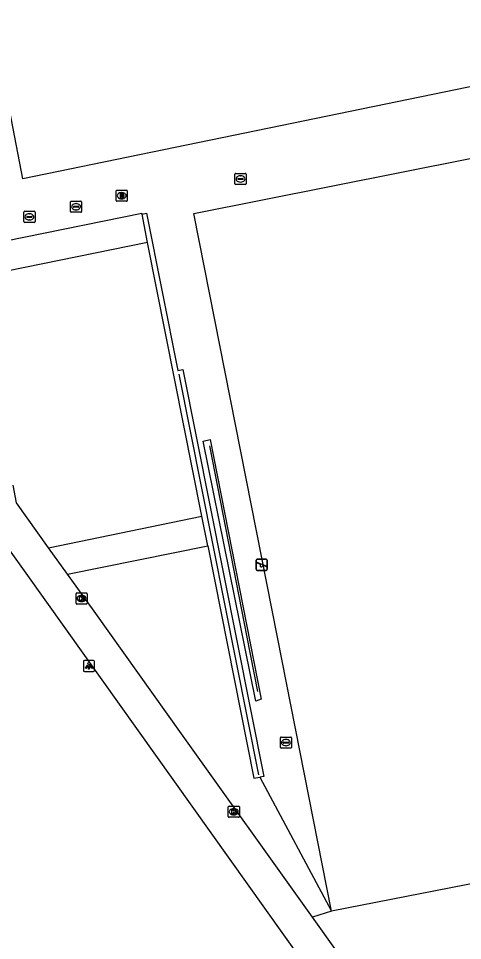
# Model space of a CAD drawing. Extents: x 160203 to 161526, y 379529 to 381797.
# Drawn here: x 161003.7 to 161043.5, y 380222.8 to 380305.5 of the extents above; entities that cross this region are included whole.
import ezdxf

# ---------------------------------------------------------------- set-up
doc = ezdxf.new("R2010")
doc.units = 0
for name, color, linetype in [('IMGEO_Drainageput', 7, 'Continuous'), ('IMGEO_Groenvoorziening', 7, 'Continuous'), ('IMGEO_Hek', 7, 'Continuous'), ('IMGEO_Kolk', 7, 'Continuous'), ('IMGEO_Lichtpunt', 7, 'Continuous'), ('IMGEO_Speelvoorziening', 7, 'Continuous'), ('IMGEO_Voetpad_gesloten', 7, 'Continuous'), ('IMGEO_Voetpad_open', 7, 'Continuous'), ('IMGEO_Waterleidingput', 7, 'Continuous')]:
    doc.layers.add(name, color=color, linetype=linetype)

msp = doc.modelspace()

# ---------------------------------------------------------------- linework, layer by layer
at = {"layer": 'IMGEO_Drainageput'}
for p, q in [((161012.438, 380289.158), (161012.438, 380290.01)), ((161012.513, 380290.084), (161013.365, 380290.084)), ((161012.926, 380289.864), (161012.951, 380289.864)), ((161013.439, 380290.01), (161013.439, 380289.158)), ((161013.365, 380289.084), (161012.513, 380289.084)), ((161012.949, 380289.304), (161012.924, 380289.304))]:
    msp.add_line(p, q, dxfattribs=at)
for points in [[(161012.438, 380289.158), (161012.438, 380290.01)], [(161012.513, 380290.084), (161013.365, 380290.084)], [(161012.787, 380289.784), (161012.787, 380289.384), (161012.971, 380289.384)], [(161012.971, 380289.784), (161012.787, 380289.784)], [(161012.911, 380289.694), (161012.911, 380289.475), (161012.941, 380289.475)], [(161012.942, 380289.694), (161012.911, 380289.694)], [(161013.439, 380290.01), (161013.439, 380289.158)], [(161013.365, 380289.084), (161012.513, 380289.084)]]:
    msp.add_lwpolyline(points, dxfattribs=at)
for centre, radius, start, end in [((161012.515, 380290.008), 0.0765, 91.55205, 178.44795), ((161012.515, 380290.008), 0.0765, 91.55205, 178.44795), ((161012.946, 380289.561), 0.0868, 266.52432, 336.85678), ((161012.942, 380289.603), 0.0903, 22.38553, 90.24205), ((161012.973, 380289.597), 0.187, 28.29565, 90.74443), ((161012.972, 380289.576), 0.192, 269.73394, 330.79539), ((161012.733, 380289.581), 0.298, 349.64434, 10.95843), ((161012.839, 380289.582), 0.316, 341.57949, 19.16698), ((161013.363, 380290.008), 0.0765, 1.55205, 88.44795), ((161013.363, 380290.008), 0.0765, 1.55205, 88.44795), ((161012.515, 380289.16), 0.0765, 181.55205, 268.44795), ((161012.515, 380289.16), 0.0765, 181.55205, 268.44795), ((161013.363, 380289.16), 0.0765, 271.55205, 358.44795), ((161013.363, 380289.16), 0.0765, 271.55205, 358.44795)]:
    msp.add_arc(centre, radius, start, end, dxfattribs=at)
for centre, major_axis, ratio, start_param, end_param in [((161012.925, 380289.584), (-0.387, 0.002), 0.722429, 4.712389, 7.853982), ((161012.95, 380289.584), (-0.39, 0.002), 0.717154, 1.570796, 4.712389)]:
    msp.add_ellipse(centre, major_axis=major_axis, ratio=ratio, start_param=start_param, end_param=end_param, dxfattribs=at)
at = {"layer": 'IMGEO_Groenvoorziening'}
for points in [[(161104.77, 380311.847), (161004.072, 380291.11), (160991.612, 380355.796), (161085.984, 380375.238)], [(161031.755, 380225.462), (161026.902, 380250), (161019.392, 380287.978), (161106.057, 380305.223)], [(161025.325, 380237.468), (161031.755, 380225.462)], [(161054.535, 380229.911), (161031.755, 380225.462)], [(161031.755, 380225.462), (161030.034, 380224.917)]]:
    msp.add_lwpolyline(points, dxfattribs=at)
at = {"layer": 'IMGEO_Hek'}
for points in [[(161018.067, 380273.587), (161025.212, 380237.68)], [(161020.808, 380267.162), (161024.17, 380250), (161025.123, 380245.135)]]:
    msp.add_lwpolyline(points, dxfattribs=at)
at = {"layer": 'IMGEO_Kolk'}
for p, q in [((161008.843, 380253.056), (161008.843, 380253.908)), ((161008.918, 380253.982), (161009.77, 380253.982)), ((161009.844, 380253.908), (161009.844, 380253.056)), ((161009.77, 380252.982), (161008.918, 380252.982)), ((161009.354, 380253.202), (161009.329, 380253.202)), ((161009.331, 380253.762), (161009.356, 380253.762)), ((161022.486, 380233.942), (161022.486, 380234.794)), ((161022.561, 380234.868), (161023.413, 380234.868)), ((161023.487, 380234.794), (161023.487, 380233.942)), ((161022.997, 380234.088), (161022.972, 380234.088)), ((161022.974, 380234.648), (161022.999, 380234.648)), ((161023.413, 380233.868), (161022.561, 380233.868))]:
    msp.add_line(p, q, dxfattribs=at)
for points in [[(161008.843, 380253.056), (161008.843, 380253.908)], [(161008.918, 380253.982), (161009.77, 380253.982)], [(161009.844, 380253.908), (161009.844, 380253.056)], [(161009.77, 380252.982), (161008.918, 380252.982)], [(161009.164, 380253.682), (161009.287, 380253.682), (161009.287, 380253.531), (161009.417, 380253.682), (161009.581, 380253.682), (161009.435, 380253.531), (161009.588, 380253.282), (161009.436, 380253.282), (161009.351, 380253.446), (161009.287, 380253.379), (161009.287, 380253.282), (161009.164, 380253.282), (161009.164, 380253.682)], [(161022.486, 380233.942), (161022.486, 380234.794)], [(161022.561, 380234.868), (161023.413, 380234.868)], [(161023.487, 380234.794), (161023.487, 380233.942)], [(161022.807, 380234.568), (161022.93, 380234.568), (161022.93, 380234.417), (161023.06, 380234.568), (161023.224, 380234.568), (161023.078, 380234.417), (161023.231, 380234.168), (161023.079, 380234.168), (161022.994, 380234.332), (161022.93, 380234.265), (161022.93, 380234.168), (161022.807, 380234.168), (161022.807, 380234.568)], [(161023.413, 380233.868), (161022.561, 380233.868)]]:
    msp.add_lwpolyline(points, dxfattribs=at)
for centre, start, end in [((161008.92, 380253.906), 91.55205, 178.44795), ((161008.92, 380253.906), 91.55205, 178.44795), ((161009.768, 380253.906), 1.55205, 88.44795), ((161009.768, 380253.906), 1.55205, 88.44795), ((161008.92, 380253.058), 181.55205, 268.44795), ((161008.92, 380253.058), 181.55205, 268.44795), ((161009.768, 380253.058), 271.55205, 358.44795), ((161009.768, 380253.058), 271.55205, 358.44795), ((161022.563, 380234.792), 91.55205, 178.44795), ((161022.563, 380234.792), 91.55205, 178.44795), ((161023.411, 380234.792), 1.55205, 88.44795), ((161023.411, 380234.792), 1.55205, 88.44795), ((161022.563, 380233.944), 181.55205, 268.44795), ((161022.563, 380233.944), 181.55205, 268.44795), ((161023.411, 380233.944), 271.55205, 358.44795), ((161023.411, 380233.944), 271.55205, 358.44795)]:
    msp.add_arc(centre, 0.0765, start, end, dxfattribs=at)
for centre, major_axis, ratio, start_param, end_param in [((161009.33, 380253.482), (-0.387, 0.002), 0.722429, 4.712389, 7.853982), ((161009.355, 380253.482), (-0.39, 0.002), 0.717154, 1.570796, 4.712389), ((161022.973, 380234.368), (-0.387, 0.002), 0.722429, 4.712389, 7.853982), ((161022.998, 380234.368), (-0.39, 0.002), 0.717154, 1.570796, 4.712389)]:
    msp.add_ellipse(centre, major_axis=major_axis, ratio=ratio, start_param=start_param, end_param=end_param, dxfattribs=at)
at = {"layer": 'IMGEO_Lichtpunt'}
for p, q in [((161009.497, 380247.839), (161009.497, 380247.032)), ((161009.497, 380247.839), (161009.497, 380247.032)), ((161010.399, 380247.934), (161009.591, 380247.934)), ((161010.399, 380247.934), (161009.591, 380247.934)), ((161010.493, 380247.032), (161010.493, 380247.839)), ((161010.493, 380247.032), (161010.493, 380247.839)), ((161009.591, 380246.938), (161010.399, 380246.938)), ((161009.591, 380246.938), (161010.399, 380246.938))]:
    msp.add_line(p, q, dxfattribs=at)
for points in [[(161009.871, 380247.503), (161009.91, 380247.475), (161009.722, 380247.213), (161009.684, 380247.24), (161009.871, 380247.503)], [(161009.973, 380247.455), (161010.02, 380247.455), (161010.02, 380247.133), (161009.973, 380247.133), (161009.973, 380247.455)], [(161010.083, 380247.475), (161010.121, 380247.502), (161010.308, 380247.24), (161010.269, 380247.212), (161010.083, 380247.475)]]:
    msp.add_lwpolyline(points, dxfattribs=at)
msp.add_circle((161009.996, 380247.637), 0.0994, dxfattribs=at)
for centre, start, end in [((161009.591, 380247.839), 90, 180), ((161009.591, 380247.839), 90, 180), ((161010.399, 380247.839), 0, 90), ((161010.399, 380247.839), 0, 90), ((161009.591, 380247.032), 180, 270), ((161009.591, 380247.032), 180, 270), ((161010.399, 380247.032), 270, 0), ((161010.399, 380247.032), 270, 360)]:
    msp.add_arc(centre, 0.0946, start, end, dxfattribs=at)
at = {"layer": 'IMGEO_Speelvoorziening'}
for p, q in [((161024.996, 380256.104), (161024.996, 380256.904)), ((161024.996, 380256.904), (161024.996, 380256.104)), ((161025.379, 380256.532), (161025.04, 380256.669)), ((161025.065, 380256.729), (161025.941, 380256.376)), ((161025.096, 380257.004), (161025.886, 380257.004)), ((161025.886, 380257.004), (161025.096, 380257.004)), ((161025.917, 380256.316), (161025.577, 380256.453)), ((161025.986, 380256.904), (161025.986, 380256.104)), ((161025.986, 380256.104), (161025.986, 380256.904)), ((161025.886, 380256.004), (161025.096, 380256.004)), ((161025.096, 380256.004), (161025.886, 380256.004))]:
    msp.add_line(p, q, dxfattribs=at)
for centre, radius, start, end in [((161025.096, 380256.904), 0.1, 90, 180), ((161025.096, 380256.904), 0.1, 90, 180), ((161025.053, 380256.699), 0.0327, 68.07798, 248.07798), ((161025.458, 380256.442), 0.12, 130.99278, 5.16318), ((161025.886, 380256.904), 0.1, 0, 90), ((161025.886, 380256.904), 0.1, 360, 90), ((161025.929, 380256.346), 0.0327, 248.07798, 68.07798), ((161025.096, 380256.104), 0.1, 180, 270), ((161025.096, 380256.104), 0.1, 180, 270), ((161025.886, 380256.104), 0.1, 270, 0), ((161025.886, 380256.104), 0.1, 270, 0)]:
    msp.add_arc(centre, radius, start, end, dxfattribs=at)
at = {"layer": 'IMGEO_Voetpad_gesloten'}
for points in [[(160999.132, 380284.201), (160999, 380284.815), (161014.741, 380288.028), (161014.77, 380287.937)], [(161015.263, 380285.404), (161014.77, 380287.937)], [(161015.263, 380285.404), (160999.536, 380282.183)], [(161006.385, 380258.013), (161020.123, 380260.871)], [(161020.658, 380258.211), (161020.123, 380260.871)], [(161008.089, 380255.648), (161006.385, 380258.013)], [(161008.089, 380255.648), (161020.658, 380258.211)]]:
    msp.add_lwpolyline(points, dxfattribs=at)
at = {"layer": 'IMGEO_Voetpad_open'}
for points in [[(161014.77, 380287.937), (161015.166, 380288.017), (161017.972, 380273.912), (161018.431, 380273.994), (161025.681, 380237.526), (161025.325, 380237.468)], [(161020.123, 380260.871), (161015.263, 380285.404)], [(161025.45, 380244.456), (161024.971, 380244.272), (161020.237, 380267.582), (161020.869, 380267.744), (161025.45, 380244.456)], [(161006.385, 380258.013), (161003.503, 380262.046), (161003.19, 380263.637)], [(160998.637, 380262.783), (160999.301, 380259.329), (160999.98, 380259.512), (161000.187, 380258.714), (161001.844, 380259.172), (161006.198, 380253.156), (161055.201, 380184.372), (161059.936, 380175.62), (161065.334, 380165.644), (161065.952, 380162.637), (161066.75, 380158.748), (161068.234, 380159.053)], [(161020.658, 380258.211), (161024.777, 380237.379), (161025.325, 380237.468)], [(161030.034, 380224.917), (161018.301, 380241.357), (161010.468, 380252.352), (161008.089, 380255.648)], [(161065.748, 380172.718), (161058.03, 380185.689), (161030.034, 380224.917)]]:
    msp.add_lwpolyline(points, dxfattribs=at)
at = {"layer": 'IMGEO_Waterleidingput'}
for p, q in [((161023.09, 380290.662), (161023.09, 380291.514)), ((161023.165, 380291.588), (161024.017, 380291.588)), ((161023.349, 380291.082), (161023.349, 380291.094)), ((161023.787, 380291.045), (161023.389, 380291.045)), ((161023.392, 380291.131), (161023.79, 380291.131)), ((161023.578, 380291.368), (161023.603, 380291.368)), ((161023.833, 380291.094), (161023.833, 380291.082)), ((161024.091, 380291.514), (161024.091, 380290.662)), ((161024.017, 380290.588), (161023.165, 380290.588)), ((161023.601, 380290.808), (161023.576, 380290.808)), ((161008.337, 380288.169), (161008.337, 380289.021)), ((161008.412, 380289.095), (161009.264, 380289.095)), ((161008.596, 380288.589), (161008.596, 380288.601)), ((161009.034, 380288.552), (161008.636, 380288.552)), ((161008.639, 380288.638), (161009.037, 380288.638)), ((161008.825, 380288.875), (161008.85, 380288.875)), ((161009.08, 380288.601), (161009.08, 380288.589)), ((161009.338, 380289.021), (161009.338, 380288.169)), ((161004.161, 380287.261), (161004.161, 380288.113)), ((161004.236, 380288.187), (161005.088, 380288.187)), ((161004.42, 380287.681), (161004.42, 380287.693)), ((161004.463, 380287.73), (161004.861, 380287.73)), ((161004.649, 380287.967), (161004.674, 380287.967)), ((161004.904, 380287.693), (161004.904, 380287.681)), ((161005.162, 380288.113), (161005.162, 380287.261)), ((161009.264, 380288.095), (161008.412, 380288.095)), ((161008.848, 380288.315), (161008.823, 380288.315)), ((161005.088, 380287.187), (161004.236, 380287.187)), ((161004.858, 380287.644), (161004.46, 380287.644)), ((161004.672, 380287.407), (161004.647, 380287.407)), ((161027.164, 380240.136), (161027.164, 380240.988)), ((161027.239, 380241.062), (161028.091, 380241.062)), ((161027.423, 380240.556), (161027.423, 380240.568)), ((161027.466, 380240.605), (161027.864, 380240.605)), ((161027.652, 380240.842), (161027.677, 380240.842)), ((161027.907, 380240.568), (161027.907, 380240.556)), ((161028.165, 380240.988), (161028.165, 380240.136)), ((161028.091, 380240.062), (161027.239, 380240.062)), ((161027.861, 380240.519), (161027.463, 380240.519)), ((161027.675, 380240.282), (161027.65, 380240.282))]:
    msp.add_line(p, q, dxfattribs=at)
for points in [[(161023.09, 380290.662), (161023.09, 380291.514)], [(161023.165, 380291.588), (161024.017, 380291.588)], [(161024.091, 380291.514), (161024.091, 380290.662)], [(161024.017, 380290.588), (161023.165, 380290.588)], [(161008.337, 380288.169), (161008.337, 380289.021)], [(161008.412, 380289.095), (161009.264, 380289.095)], [(161009.338, 380289.021), (161009.338, 380288.169)], [(161004.161, 380287.261), (161004.161, 380288.113)], [(161004.236, 380288.187), (161005.088, 380288.187)], [(161005.162, 380288.113), (161005.162, 380287.261)], [(161009.264, 380288.095), (161008.412, 380288.095)], [(161005.088, 380287.187), (161004.236, 380287.187)], [(161027.164, 380240.136), (161027.164, 380240.988)], [(161027.239, 380241.062), (161028.091, 380241.062)], [(161028.165, 380240.988), (161028.165, 380240.136)], [(161028.091, 380240.062), (161027.239, 380240.062)]]:
    msp.add_lwpolyline(points, dxfattribs=at)
for centre, radius, start, end in [((161023.167, 380291.512), 0.0765, 91.55205, 178.44795), ((161023.167, 380291.512), 0.0765, 91.55205, 178.44795), ((161023.389, 380291.091), 0.0403, 85.87752, 175.75265), ((161023.386, 380291.081), 0.0366, 178.93798, 274.71019), ((161023.79, 380291.088), 0.043, 264.86636, 352.45326), ((161023.794, 380291.093), 0.0386, 1.73085, 96.63898), ((161024.015, 380291.512), 0.0765, 1.55205, 88.44795), ((161024.015, 380291.512), 0.0765, 1.55205, 88.44795), ((161023.167, 380290.664), 0.0765, 181.55205, 268.44795), ((161023.167, 380290.664), 0.0765, 181.55205, 268.44795), ((161024.015, 380290.664), 0.0765, 271.55205, 358.44795), ((161024.015, 380290.664), 0.0765, 271.55205, 358.44795), ((161008.414, 380289.019), 0.0765, 91.55205, 178.44795), ((161008.414, 380289.019), 0.0765, 91.55205, 178.44795), ((161008.636, 380288.598), 0.0403, 85.87752, 175.75265), ((161008.633, 380288.588), 0.0366, 178.93798, 274.71019), ((161009.037, 380288.595), 0.043, 264.86636, 352.45326), ((161009.041, 380288.6), 0.0386, 1.73085, 96.63898), ((161009.262, 380289.019), 0.0765, 1.55205, 88.44795), ((161009.262, 380289.019), 0.0765, 1.55205, 88.44795), ((161004.238, 380288.111), 0.0765, 91.55205, 178.44795), ((161004.238, 380288.111), 0.0765, 91.55205, 178.44795), ((161004.46, 380287.69), 0.0403, 85.87752, 175.75265), ((161004.457, 380287.68), 0.0366, 178.93798, 274.71019), ((161004.861, 380287.687), 0.043, 264.86636, 352.45326), ((161004.865, 380287.692), 0.0386, 1.73085, 96.63898), ((161005.086, 380288.111), 0.0765, 1.55205, 88.44795), ((161005.086, 380288.111), 0.0765, 1.55205, 88.44795), ((161008.414, 380288.171), 0.0765, 181.55205, 268.44795), ((161008.414, 380288.171), 0.0765, 181.55205, 268.44795), ((161009.262, 380288.171), 0.0765, 271.55205, 358.44795), ((161009.262, 380288.171), 0.0765, 271.55205, 358.44795), ((161004.238, 380287.263), 0.0765, 181.55205, 268.44795), ((161004.238, 380287.263), 0.0765, 181.55205, 268.44795), ((161005.086, 380287.263), 0.0765, 271.55205, 358.44795), ((161005.086, 380287.263), 0.0765, 271.55205, 358.44795), ((161027.241, 380240.986), 0.0765, 91.55205, 178.44795), ((161027.241, 380240.986), 0.0765, 91.55205, 178.44795), ((161027.463, 380240.565), 0.0403, 85.87752, 175.75265), ((161027.46, 380240.555), 0.0366, 178.93798, 274.71019), ((161027.864, 380240.562), 0.043, 264.86636, 352.45326), ((161027.868, 380240.567), 0.0386, 1.73085, 96.63898), ((161028.089, 380240.986), 0.0765, 1.55205, 88.44795), ((161028.089, 380240.986), 0.0765, 1.55205, 88.44795), ((161027.241, 380240.138), 0.0765, 181.55205, 268.44795), ((161027.241, 380240.138), 0.0765, 181.55205, 268.44795), ((161028.089, 380240.138), 0.0765, 271.55205, 358.44795), ((161028.089, 380240.138), 0.0765, 271.55205, 358.44795)]:
    msp.add_arc(centre, radius, start, end, dxfattribs=at)
for centre, major_axis, ratio, start_param, end_param in [((161023.577, 380291.088), (-0.387, 0.002), 0.722429, 4.712389, 7.853982), ((161023.602, 380291.088), (-0.39, 0.002), 0.717154, 1.570796, 4.712389), ((161008.824, 380288.595), (-0.387, 0.002), 0.722429, 4.712389, 7.853982), ((161008.849, 380288.595), (-0.39, 0.002), 0.717154, 1.570796, 4.712389), ((161004.648, 380287.687), (-0.387, 0.002), 0.722429, 4.712389, 7.853982), ((161004.673, 380287.687), (-0.39, 0.002), 0.717154, 1.570796, 4.712389), ((161027.651, 380240.562), (-0.387, 0.002), 0.722429, 4.712389, 7.853982), ((161027.676, 380240.562), (-0.39, 0.002), 0.717154, 1.570796, 4.712389)]:
    msp.add_ellipse(centre, major_axis=major_axis, ratio=ratio, start_param=start_param, end_param=end_param, dxfattribs=at)

doc.saveas('drawing.dxf')
